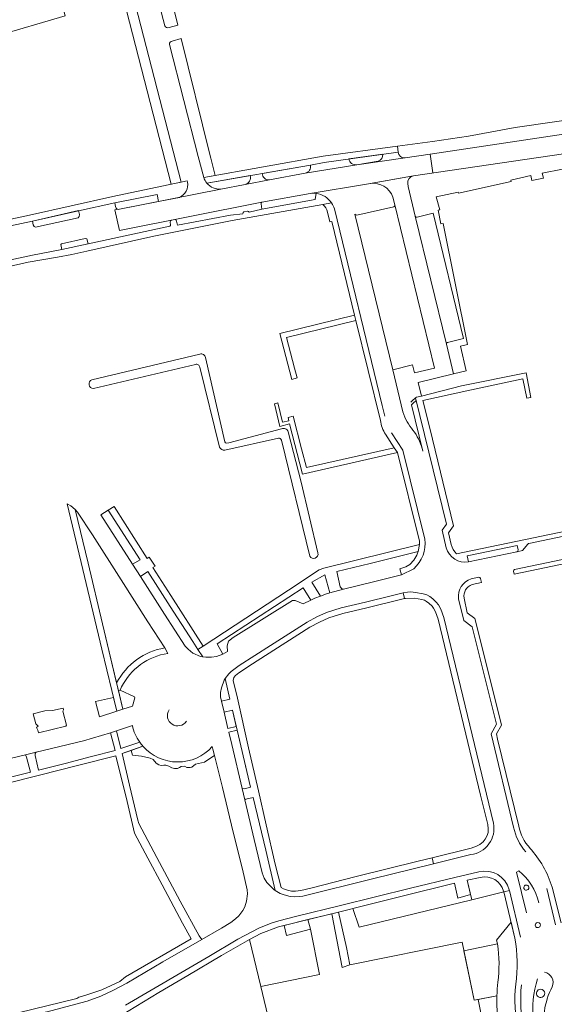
# Model space of a CAD drawing. Header units: metres. Extents: x 209813 to 223847, y 571801 to 587119.
# Tile 460 of 656: x 214120 to 214277, y 580846 to 581135. Entities that reach past the tile are written whole.
import ezdxf

# ---------------------------------------------------------------- set-up
doc = ezdxf.new("R2010")
doc.units = ezdxf.units.M
for name, color, linetype, lineweight in [('B-RO-GR-BEPLANTING_CULTUUR_BOSPLANTSOEN-GV', 8, 'Continuous', 0), ('B-RO-GR-BEPLANTING_CULTUUR_HEESTERS-GV', 8, 'Continuous', 0), ('B-RO-GR-BEPLANTING_CULTUUR_ROOS-GV', 8, 'Continuous', 0), ('B-RO-GR-GROENVOORZIENING-GV', 8, 'Continuous', 0), ('B-RO-GR-HAAG-GV', 8, 'Continuous', 0), ('B-RO-OG-TERREIN_CULTUURSCHEIDING-GV', 8, 'Continuous', 0), ('B-RO-OG-WATER_GREPPEL-GV', 8, 'Continuous', 0), ('B-RO-VH-VERHARDING_HALFVERHARDING-GV', 8, 'Continuous', 0), ('B-RO-VH-VERHARDING_OPEN-GV', 8, 'Continuous', 0), ('B-RO-VH-VERHARDING_STRAATBAKSTEEN-GV', 8, 'Continuous', 0), ('B-RO-VH-VERHARDING_TEGEL-GV', 8, 'Continuous', 0)]:
    doc.layers.add(name, color=color, linetype=linetype, lineweight=lineweight)

msp = doc.modelspace()

# ---------------------------------------------------------------- linework, layer by layer
at = {"layer": 'B-RO-GR-BEPLANTING_CULTUUR_BOSPLANTSOEN-GV', "flags": 128}
msp.add_lwpolyline([(214068.609, 581135.445), (214069.022, 581133.812), (214088.276, 581138.456), (214092.01, 581123.949), (214133.413, 581136.062), (214132.097, 581141.271), (214149.277, 581145.098), (214148.25, 581146.46), (214146.052, 581147.754), (214142.687, 581148.849), (214136.487, 581147.82), (214132.94, 581145.465), (214130.718, 581142.645), (214106.85, 581138.292), (214099.752, 581140.377), (214095.641, 581140.602), (214092.261, 581140.32), (214089.895, 581141.222), (214086.797, 581141.955), (214067.051, 581136.522)], dxfattribs=at)
at = {"layer": 'B-RO-GR-BEPLANTING_CULTUUR_HEESTERS-GV', "flags": 128}
for points in [[(214163.938, 581132.615), (214166.554, 581133.334), (214162.885, 581148.224)], [(214159.084, 581147.056), (214162.664, 581133.125)], [(214164.069, 581127.657), (214172.523, 581094.759), (214174.153, 581088.655), (214177.539, 581089.251), (214176.196, 581094.282), (214175.802, 581095.793), (214167.52, 581129.41), (214164.844, 581128.674)], [(214226.776, 581095.449), (214216.781, 581094.064)], [(214219.115, 581092.361), (214225.398, 581093.374)], [(214205.5, 581092.282), (214191.313, 581089.796)], [(214193.507, 581087.959), (214203.926, 581089.864)], [(214187.741, 581089.171), (214175.055, 581086.948)], [(214179.2, 581085.226), (214186.36, 581086.567)], [(214205.402, 581083.965), (214191.164, 581081.362)], [(214191.237, 581079.32), (214206.887, 581082.119), (214207.219, 581083.971)], [(214190.971, 581080.906), (214191.237, 581079.32)], [(214251.949, 580975.806), (214266.111, 580978.776)], [(214132.941, 580932.37), (214132.862, 580932.824), (214129.717, 580932.162), (214127.491, 580932.051), (214123.978, 580931.168), (214124.825, 580928.243), (214125.45, 580927.525), (214124.97, 580927.179)], [(214125.618, 580925.621), (214133.605, 580927.517), (214133.774, 580927.821), (214132.736, 580932.003), (214132.941, 580932.37)], [(214153.167, 580927.768), (214148.472, 580926.178)], [(214148.472, 580926.178), (214149.74, 580920.988), (214155.318, 580922.878)], [(214156.291, 580921.647), (214152.794, 580920.446), (214153.253, 580919.062), (214155.86, 580918.773), (214158.403, 580918.129), (214159.24, 580917.742), (214160.173, 580916.712), (214160.946, 580916.229), (214161.622, 580916.036), (214162.394, 580916.1), (214163.038, 580916.1), (214163.907, 580915.843), (214164.776, 580915.295), (214165.549, 580915.134), (214166.418, 580915.134), (214166.997, 580915.392), (214167.544, 580915.714), (214168.478, 580915.778), (214169.218, 580915.424), (214170.119, 580915.392), (214170.602, 580915.521), (214171.729, 580916.454), (214174.336, 580917.034), (214176.75, 580918.579), (214177.307, 580918.936), (214176.838, 580920.821)], [(214176.838, 580920.821), (214176.655, 580921.557)], [(214255.402, 580883.121), (214251.51, 580882.355), (214252.907, 580876.61), (214262.306, 580878.894), (214262.257, 580879.097)]]:
    msp.add_lwpolyline(points, dxfattribs=at)
for points in [[(214149.662, 581144.587), (214164.537, 581086.664), (214167.461, 581087.28), (214152.553, 581145.329)], [(214137.205, 581076.807), (214137.515, 581077.212), (214137.623, 581077.732), (214137.362, 581078.946), (214123.828, 581075.788), (214124.063, 581074.735), (214124.293, 581074.228), (214124.734, 581074.072)], [(214179.711, 580948.702), (214181.138, 580949.488), (214180.984, 580951.115), (214181.373, 580952.475), (214182.769, 580953.564), (214200.205, 580964.464), (214201.045, 580964.445), (214203.308, 580963.49), (214205.564, 580964.568), (214203.337, 580968.17), (214178.095, 580951.694)], [(214180.418, 580941.54), (214180.179, 580941.069), (214179.313, 580938.779), (214179.09, 580937.483), (214179.095, 580936.15), (214179.343, 580934.887), (214181.778, 580935.449)], [(214149.547, 580938.126), (214149.092, 580938.016), (214150.415, 580932.535), (214153.216, 580933.465), (214153.902, 580935.857), (214153.807, 580936.2)], [(214142.298, 580934.764), (214143.539, 580930.253), (214148.559, 580931.919), (214147.584, 580936.021)], [(214146.756, 580925.616), (214138.809, 580923.227), (214124.919, 580919.901), (214124.655, 580919.496), (214124.632, 580918.95), (214125.564, 580914.687), (214133.429, 580916.613), (214141.204, 580918.691), (214148.066, 580920.448)], [(214182.39, 580922.141), (214185.443, 580909.273), (214186.107, 580909.195), (214187.87, 580909.684), (214183.944, 580926.43), (214181.513, 580925.828)], [(214111.512, 580912.394), (214111.807, 580911.256), (214123.244, 580914.093), (214122.107, 580918.482), (214121.759, 580919.161), (214114.818, 580917.527)], [(214195.135, 580879.348), (214192.382, 580891.125), (214188.633, 580906.576), (214186.552, 580906.161), (214186.24, 580905.889), (214188.939, 580894.31), (214191.344, 580884.492), (214191.897, 580882.958), (214192.715, 580881.679), (214194.756, 580879.592)]]:
    msp.add_lwpolyline(points, close=True, dxfattribs=at)
at = {"layer": 'B-RO-GR-BEPLANTING_CULTUUR_HEESTERS-GV'}
for points in [[(214162.664, 581133.125, 0.3845737), (214163.938, 581132.615)], [(214164.844, 581128.674, 0.366176), (214164.069, 581127.657)], [(214225.398, 581093.374, 0.333815), (214226.776, 581095.449)], [(214216.781, 581094.064, 0.4069171), (214219.115, 581092.361)], [(214191.313, 581089.796, 0.459171), (214193.507, 581087.959)], [(214203.926, 581089.864, 0.4247194), (214205.5, 581092.282)], [(214175.055, 581086.948, 0.2509852), (214179.2, 581085.226)], [(214186.36, 581086.567, 0.4282944), (214187.741, 581089.171)], [(214207.219, 581083.971, 0.0704468), (214205.402, 581083.965)], [(214191.164, 581081.362, 0.382149), (214190.971, 581080.906)], [(214124.97, 580927.179, -0.1052152), (214125.618, 580925.621)], [(214155.318, 580922.878, -0.1007532), (214153.167, 580927.768)], [(214176.655, 580921.557, -0.4476531), (214156.291, 580921.647)], [(214269.69, 580880.178, 2.4144743), (214268.93, 580879.418)], [(214271.905, 580869.811, 1.6891132), (214273.079, 580869.174)], [(214273.107, 580850.359, 2.4149548), (214274.324, 580849.142)]]:
    msp.add_lwpolyline(points, format="xyb", dxfattribs=at)
at = {"layer": 'B-RO-GR-BEPLANTING_CULTUUR_ROOS-GV', "flags": 128}
msp.add_lwpolyline([(214132.309, 581069.181), (214132.107, 581068.99), (214132.42, 581067.454), (214140.156, 581069.172), (214139.83, 581070.644), (214139.322, 581070.705)], close=True, dxfattribs=at)
at = {"layer": 'B-RO-GR-GROENVOORZIENING-GV', "flags": 128}
for points in [[(214162.477, 580948.727), (214163.554, 580948.927), (214162.7, 580950.536)], [(214148.548, 580940.27), (214149.092, 580938.016)], [(214149.092, 580938.016), (214149.547, 580938.126)], [(214260.298, 580848.42), (214254.739, 580847.309), (214259.18, 580825.062), (214264.458, 580826.188)]]:
    msp.add_lwpolyline(points, dxfattribs=at)
for points in [[(214183.693, 580927.5), (214182.579, 580932.253), (214180.129, 580931.648), (214181.259, 580926.897)], [(214213.742, 580872.956), (214211.748, 580872.485), (214214.847, 580856.734), (214217.067, 580857.486), (214216.039, 580862.583)]]:
    msp.add_lwpolyline(points, close=True, dxfattribs=at)
at = {"layer": 'B-RO-GR-HAAG-GV'}
for points in [[(214162.7, 580950.536, 0.2326828), (214148.548, 580940.27)], [(214149.547, 580938.126, -0.2412525), (214162.477, 580948.727)]]:
    msp.add_lwpolyline(points, format="xyb", dxfattribs=at)
at = {"layer": 'B-RO-GR-HAAG-GV', "flags": 128}
msp.add_lwpolyline([(214148.548, 580940.27), (214149.092, 580938.016), (214149.547, 580938.126)], dxfattribs=at)
at = {"layer": 'B-RO-OG-TERREIN_CULTUURSCHEIDING-GV', "flags": 128}
for points in [[(214162.7, 580950.536), (214157.757, 580958.192), (214149.906, 580970.515), (214141.444, 580983.749), (214137.072, 580990.422), (214136.325, 580991.132), (214140.134, 580975.413), (214144.363, 580957.615), (214148.548, 580940.27)], [(214237.163, 580978.854), (214223.052, 580975.285), (214213.292, 580972.933), (214214.25, 580968.485), (214214.376, 580968.269), (214214.641, 580968.004), (214214.857, 580967.877), (214215.227, 580967.773), (214224.382, 580970.072), (214232.209, 580971.946)], [(214232.209, 580971.946), (214231.77, 580973.71), (214233.558, 580974.289), (214234.705, 580975.036)], [(214265.546, 580865.364), (214264.425, 580870.045), (214260.153, 580864.718), (214260.463, 580863.645)], [(214260.463, 580863.645), (214250.579, 580861.567), (214253.643, 580847.09), (214260.298, 580848.42)]]:
    msp.add_lwpolyline(points, dxfattribs=at)
for points in [[(214143.902, 580989.59), (214153.252, 580975.083), (214155.471, 580976.422), (214146.027, 580990.95)], [(214172.437, 580950.057), (214170.912, 580952.369), (214164.276, 580962.677), (214157.718, 580972.986), (214155.528, 580971.504), (214162.636, 580960.486), (214168.657, 580951.09), (214169.525, 580950.128), (214170.952, 580949.016), (214173.165, 580948.049), (214173.835, 580947.937)], [(214152.794, 580920.446), (214150.127, 580919.53), (214152.364, 580910.256), (214154.771, 580899.93), (214155.079, 580899.016), (214160.354, 580888.982), (214167.254, 580876.16), (214172.757, 580866.063), (214173.625, 580864.984), (214179.364, 580868.25), (214182.074, 580869.951), (214183.479, 580871.023), (214184.453, 580871.916), (214185.64, 580873.445), (214186.207, 580874.539), (214186.669, 580876.205), (214186.951, 580878.353), (214186.909, 580879.469), (214185.511, 580885.623), (214182.747, 580896.481), (214179.629, 580909.599), (214177.307, 580918.936), (214175.366, 580917.646), (214174.336, 580917.034), (214171.729, 580916.454), (214170.602, 580915.521), (214170.119, 580915.392), (214169.218, 580915.424), (214168.478, 580915.778), (214167.544, 580915.714), (214166.997, 580915.392), (214166.418, 580915.134), (214165.549, 580915.134), (214164.776, 580915.295), (214163.907, 580915.843), (214163.038, 580916.1), (214162.394, 580916.1), (214161.622, 580916.036), (214160.946, 580916.229), (214160.173, 580916.712), (214159.24, 580917.742), (214158.403, 580918.129), (214155.86, 580918.773), (214153.253, 580919.062)], [(214219.808, 580868.566), (214252.907, 580876.61), (214252.531, 580878.156), (214248.843, 580877.115), (214247.827, 580881.484), (214232.439, 580877.696), (214217.989, 580874.044)], [(214205.5, 580867.939), (214204.772, 580870.815), (214197.728, 580869.04), (214198.458, 580866.156)]]:
    msp.add_lwpolyline(points, close=True, dxfattribs=at)
at = {"layer": 'B-RO-OG-TERREIN_CULTUURSCHEIDING-GV'}
for points in [[(214234.705, 580975.036, 0.1391488), (214237.163, 580978.854)], [(214163.941, 580932.313, 0.9910906), (214169.041, 580929.014)], [(214265.796, 580851.784, 0.0759928), (214265.546, 580865.364)], [(214260.463, 580863.645, -0.0713687), (214260.54, 580852.394)], [(214260.298, 580848.42, -0.018173), (214260.54, 580852.394)], [(214260.298, 580848.42, 0.1050266), (214264.458, 580826.188)]]:
    msp.add_lwpolyline(points, format="xyb", dxfattribs=at)
at = {"layer": 'B-RO-OG-WATER_GREPPEL-GV', "flags": 128}
for points in [[(214172.976, 581036.751), (214141.282, 581029.212)], [(214180.369, 581011.043), (214174.67, 581035.76)], [(214141.706, 581026.684), (214171.701, 581033.765)], [(214172.96, 581032.975), (214178.803, 581009.446)], [(214196.948, 581014.797), (214181.491, 581010.729), (214180.921, 581010.599)], [(214180.357, 581008.586), (214196.081, 581012.078)], [(214207.701, 580978.416), (214202.781, 580999.168), (214198.953, 581013.995)], [(214196.954, 581011.559), (214205.307, 580977.47)]]:
    msp.add_lwpolyline(points, dxfattribs=at)
at = {"layer": 'B-RO-OG-WATER_GREPPEL-GV'}
for points in [[(214174.67, 581035.76, 0.5004942), (214172.976, 581036.751)], [(214171.701, 581033.765, -0.4751901), (214172.96, 581032.975)], [(214141.282, 581029.212, 0.8313232), (214141.706, 581026.684)], [(214198.953, 581013.995, 0.4481901), (214196.948, 581014.797)], [(214196.081, 581012.078, -0.3846618), (214196.954, 581011.559)], [(214178.803, 581009.446, 0.3403676), (214180.357, 581008.586)], [(214180.921, 581010.599, -0.3456741), (214180.369, 581011.043)], [(214205.307, 580977.47, 0.8606616), (214207.708, 580978.391)]]:
    msp.add_lwpolyline(points, format="xyb", dxfattribs=at)
at = {"layer": 'B-RO-VH-VERHARDING_HALFVERHARDING-GV', "flags": 128}
msp.add_lwpolyline([(214211.212, 580966.663), (214209.704, 580972.004), (214205.876, 580969.837), (214208.488, 580965.752), (214210.215, 580966.379)], close=True, dxfattribs=at)
at = {"layer": 'B-RO-VH-VERHARDING_OPEN-GV', "flags": 128}
for points in [[(214235.741, 581089.144), (214223.053, 581086.861)], [(214229.745, 581082.877), (214230.3, 581080.585)], [(214229.958, 581080.045), (214219.137, 581077.571)], [(214235.505, 581033.611), (214236.086, 581031.24), (214241.901, 581032.671), (214230.3, 581080.585)], [(214218.582, 581077.903), (214229.654, 581032.166)], [(214236.274, 581077.276), (214245.423, 581039.678)], [(214236.391, 581023.913), (214236.67, 581024.111), (214238.126, 581024.454), (214237.149, 581028.433), (214247.55, 581030.937), (214245.423, 581039.678)], [(214235.505, 581033.611), (214229.654, 581032.166), (214232.679, 581019.798), (214232.94, 581019.001)], [(214190.868, 580851.156), (214195.483, 580831.911), (214183.09, 580828.546), (214193.455, 580778.268), (214203.562, 580781.087), (214209.471, 580783.042), (214233.563, 580789.985), (214235.71, 580789.398), (214229.84, 580818.801), (214259.18, 580825.062), (214254.739, 580847.309), (214253.643, 580847.09), (214250.03, 580864.163), (214217.067, 580857.486), (214214.847, 580856.734), (214211.748, 580872.485), (214204.772, 580870.815), (214205.5, 580867.939)]]:
    msp.add_lwpolyline(points, dxfattribs=at)
at = {"layer": 'B-RO-VH-VERHARDING_OPEN-GV'}
for points in [[(214223.053, 581086.861, -0.3505243), (214229.745, 581082.877)], [(214230.3, 581080.585, -0.4079657), (214229.958, 581080.045)], [(214219.137, 581077.571, -0.4081276), (214218.582, 581077.903)], [(214235.031, 581022.689, -0.0479363), (214236.391, 581023.913)]]:
    msp.add_lwpolyline(points, format="xyb", dxfattribs=at)
at = {"layer": 'B-RO-VH-VERHARDING_OPEN-GV', "flags": 128}
msp.add_lwpolyline([(214190.868, 580851.156), (214208.165, 580854.617), (214205.5, 580867.939), (214198.458, 580866.156), (214197.728, 580869.04), (214196.111, 580868.614), (214190.913, 580866.711), (214187.555, 580864.97)], close=True, dxfattribs=at)
at = {"layer": 'B-RO-VH-VERHARDING_STRAATBAKSTEEN-GV', "flags": 128}
for points in [[(214372.705, 581118.949), (214361.624, 581116.672), (214356.705, 581115.802), (214356.417, 581117.198), (214352.443, 581116.38), (214341.601, 581114.623), (214341.761, 581113.664), (214335.751, 581112.856), (214326.395, 581111.472), (214326.271, 581112.227), (214322.587, 581111.624), (214299.676, 581108.171), (214265.687, 581103.259), (214251.937, 581100.771), (214241.33, 581099.166), (214231.025, 581097.774), (214231.232, 581096.067)], [(214233.319, 581094.355), (214240.686, 581095.475), (214341.291, 581110.58)], [(214327.239, 581102.52), (214235.741, 581089.144)], [(214240.686, 581095.475), (214241.488, 581089.987)], [(214233.319, 581094.355), (214219.115, 581092.361), (214203.926, 581089.864), (214193.507, 581087.959), (214179.2, 581085.226), (214149.416, 581079.292), (214149.124, 581079.259), (214148.839, 581079.331), (214148.027, 581079.163), (214149.418, 581073.061), (214191.248, 581081.39), (214205.402, 581083.965), (214221.931, 581086.669), (214222.577, 581086.775), (214235.741, 581089.144)], [(214245.423, 581039.678), (214247.55, 581030.937), (214251.282, 581031.835), (214249.545, 581039.123), (214251.645, 581039.623), (214244.456, 581075.095), (214243.84, 581074.97), (214243.003, 581079), (214243.476, 581079.128), (214242.446, 581082.93), (214248.882, 581084.341), (214248.948, 581084.04), (214264.438, 581087.444), (214264.346, 581087.865), (214270.235, 581089.159), (214270.557, 581087.694), (214273.937, 581088.437), (214273.615, 581089.902), (214279.561, 581091.022)], [(214234.077, 581086.879), (214234.166, 581086.003), (214236.274, 581077.276)], [(214236.817, 581076.957), (214241.593, 581078.123), (214250.447, 581041.324), (214245.73, 581040.173)], [(214236.577, 581023.155), (214236.391, 581023.913)], [(214238.553, 581008.309), (214235.227, 581021.889)], [(214266.713, 580885.057), (214266.022, 580884.745), (214268.98, 580872.775)]]:
    msp.add_lwpolyline(points, dxfattribs=at)
at = {"layer": 'B-RO-VH-VERHARDING_STRAATBAKSTEEN-GV'}
for points in [[(214231.232, 581096.067, 0.4103483), (214233.319, 581094.355)], [(214235.741, 581089.144, 0.3887789), (214234.077, 581086.879)], [(214236.274, 581077.276, 0.4118117), (214236.817, 581076.957)], [(214245.73, 581040.173, 0.3798145), (214245.423, 581039.678)], [(214235.227, 581021.889, -0.0489283), (214236.577, 581023.155)], [(214232.94, 581019.001, 0.0902602), (214236.11, 581013.839)], [(214236.11, 581013.839, -0.0798256), (214238.553, 581008.309)], [(214272.599, 580875.721, 0.1764725), (214266.713, 580885.057)], [(214269.69, 580880.178, -0.4144743), (214268.93, 580879.418)], [(214271.905, 580869.811, -0.5882544), (214273.079, 580869.174)], [(214272.226, 580853.417, 0.1979386), (214274.446, 580829.187)], [(214276.495, 580851.058, 0.5052802), (214274.28, 580855.304)], [(214273.107, 580850.359, -0.4133114), (214274.324, 580849.142)], [(214274.19, 580836.449, -0.1520145), (214276.495, 580851.058)]]:
    msp.add_lwpolyline(points, format="xyb", dxfattribs=at)
at = {"layer": 'B-RO-VH-VERHARDING_TEGEL-GV', "flags": 128}
for points in [[(214231.232, 581096.067), (214231.025, 581097.774), (214209.265, 581094.834), (214174.153, 581088.655)], [(214175.055, 581086.948), (214205.5, 581092.282), (214209.487, 581093.053), (214231.232, 581096.067)], [(214169.392, 581087.289), (214169.298, 581087.657), (214147.392, 581083.053), (214122.966, 581077.598), (214117.437, 581076.401)], [(214207.219, 581083.971), (214206.887, 581082.119), (214191.237, 581079.32), (214187.445, 581078.413)], [(214069.218, 581064.224), (214123.828, 581075.788), (214137.383, 581078.841), (214148.028, 581081.162)], [(214160.855, 581081.567), (214160.455, 581083.581), (214148.028, 581081.162), (214148.224, 581080.079)], [(214148.839, 581079.331), (214149.124, 581079.259), (214149.416, 581079.292), (214160.855, 581081.567)], [(214160.855, 581081.567), (214166.979, 581082.785)], [(214211.721, 581081.148), (214209.181, 581080.696)], [(214108.599, 581060.622), (214122.575, 581063.745), (214131.163, 581065.213), (214135.336, 581066.023), (214139.775, 581066.961), (214159.508, 581071.381), (214182.513, 581075.947), (214209.181, 581080.696)], [(214186.974, 581078.715), (214185.938, 581078.55)], [(214210.468, 581078.444), (214211.175, 581075.598), (214211.75, 581075.737), (214218.471, 581048.252)], [(214227.314, 581018.57), (214226.556, 581021.738), (214212.536, 581079.413)], [(214164.275, 581075.551), (214164.414, 581074.702)], [(214165.648, 581076.289), (214164.62, 581076.084)], [(214185.606, 581077.99), (214182.05, 581077.519), (214166.395, 581074.579), (214166.175, 581075.799)], [(214164.166, 581074.357), (214140.156, 581069.172), (214132.42, 581067.454), (214123.847, 581065.81), (214112.737, 581063.476), (214100.917, 581060.886), (214091.559, 581058.817), (214083.264, 581057.045), (214076.112, 581055.495), (214067.564, 581053.544), (214053.357, 581050.572), (214043.526, 581048.562), (214034.153, 581046.606), (214023.843, 581044.29), (214009.204, 581040.502), (213999.771, 581037.83)], [(214218.859, 581046.666), (214226.038, 581017.308)], [(214246.855, 580980.855), (214246.083, 580984.344), (214247.501, 580986.383), (214240.548, 581015.002), (214238.497, 581023.145), (214251.439, 581025.97), (214267.899, 581029.47), (214269.037, 581023.813), (214270.296, 581024.067), (214268.848, 581031.248), (214249.845, 581027.416), (214238.126, 581024.454), (214236.67, 581024.111), (214236.391, 581023.913), (214245.457, 580986.9), (214244.169, 580985.048), (214245.409, 580979.915)], [(214230.051, 581009.284), (214204.349, 581003.516), (214202.891, 581009.004), (214200.437, 581018.528), (214198.913, 581018.157), (214199.148, 581017.202), (214197.274, 581016.749), (214195.952, 581022.424), (214194.962, 581022.19), (214196.53, 581015.574), (214199.382, 581016.286), (214203.15, 581001.58), (214231.08, 581007.918)], [(214227.567, 581013.24), (214230.051, 581009.284), (214231.08, 581007.918), (214237.461, 580982.285)], [(214239.149, 580982.492), (214232.627, 581008.533), (214229.291, 581013.704)], [(214317.23, 580987.633), (214315.783, 580992.139), (214248.432, 580978.163)], [(214266.111, 580978.776), (214267.759, 580979.116), (214269.369, 580981.023), (214269.524, 580981.139), (214269.699, 580981.221), (214306.13, 580988.807)], [(214265.381, 580972.133), (214310.943, 580981.637), (214312.878, 580981.866), (214314.708, 580981.811), (214319.982, 580978.576), (214330.326, 580980.695), (214330.262, 580980.993), (214340.117, 580983.045)], [(214314.549, 580983.091), (214312.409, 580983.053), (214310.144, 580982.839), (214265.482, 580973.545)], [(214237.514, 580980.899), (214209.446, 580973.894), (214208.063, 580973.469), (214198.998, 580967.449), (214173.94, 580951.048)], [(214237.514, 580980.899), (214237.163, 580978.854)], [(214251.949, 580975.806), (214251.529, 580977.539), (214266.226, 580980.623), (214266.519, 580979.297)], [(214172.437, 580950.057), (214173.835, 580947.937), (214174.792, 580947.776), (214176.379, 580947.77), (214177.876, 580948.018), (214179.711, 580948.702), (214178.095, 580951.694), (214203.337, 580968.17), (214205.564, 580964.568), (214206.78, 580965.12), (214208.488, 580965.752), (214205.876, 580969.837), (214209.704, 580972.004), (214211.212, 580966.663), (214215.227, 580967.773), (214214.857, 580967.877), (214214.544, 580968.083), (214214.376, 580968.269), (214214.25, 580968.485), (214213.292, 580972.933), (214223.052, 580975.285), (214237.163, 580978.854)], [(214234.705, 580975.036), (214233.558, 580974.289), (214231.77, 580973.71), (214232.209, 580971.946), (214235.83, 580973.76)], [(214254.935, 580971.268), (214252.701, 580970.766)], [(214265.168, 580973.081), (214265.381, 580972.133)], [(214252.967, 580969.134), (214255.708, 580969.739), (214255.436, 580970.946)], [(214232.779, 580966.666), (214229.252, 580965.863), (214221.654, 580963.965), (214214.537, 580962.283), (214210.239, 580960.906), (214207.387, 580959.612), (214204.499, 580958.087), (214193.735, 580951.248), (214184.541, 580945.417), (214182.174, 580943.655), (214181.466, 580942.941), (214180.418, 580941.54), (214181.778, 580935.449), (214179.343, 580934.887), (214180.129, 580931.648), (214182.579, 580932.253), (214187.87, 580909.684), (214186.107, 580909.195), (214185.443, 580909.273), (214186.24, 580905.889), (214186.552, 580906.161), (214188.633, 580906.576), (214192.382, 580891.125), (214195.135, 580879.348), (214196.576, 580878.47), (214197.81, 580878.005), (214199.526, 580877.593), (214200.721, 580877.472), (214202.218, 580877.516), (214203.234, 580877.673), (214223.694, 580882.764), (214241.663, 580887.173)], [(214259.236, 580899.058), (214244.657, 580959.419), (214243.795, 580961.876), (214243.079, 580963.142), (214242.478, 580963.914), (214241.408, 580964.912), (214240.529, 580965.608), (214239.65, 580966.099), (214238.608, 580966.412), (214236.371, 580966.796), (214234.986, 580966.968), (214233.983, 580966.913), (214232.779, 580966.666), (214233.121, 580965.005)], [(214241.249, 580888.902), (214237.131, 580887.914), (214218.954, 580883.43), (214205.585, 580880.045), (214202.655, 580879.334), (214201.107, 580879.111), (214199.964, 580879.157), (214198.756, 580879.381), (214197.624, 580879.782), (214196.849, 580880.16), (214195.155, 580887.023), (214192.515, 580898.644), (214190.199, 580908.615), (214187.312, 580921.213), (214184.019, 580935.808), (214182.834, 580940.927), (214182.937, 580941.834), (214183.468, 580942.416), (214184.407, 580943.251), (214188.485, 580945.86), (214194.723, 580949.862), (214205.343, 580956.609), (214208.138, 580958.086), (214210.864, 580959.322), (214214.981, 580960.641), (214222.025, 580962.306), (214231.961, 580964.761), (214233.121, 580965.005)], [(214233.121, 580965.005), (214233.409, 580965.066), (214236.105, 580965.117), (214238.208, 580964.757), (214238.983, 580964.524), (214239.58, 580964.191), (214240.303, 580963.618), (214241.22, 580962.763), (214241.658, 580962.2), (214242.242, 580961.169), (214243.026, 580958.933), (214255.497, 580907.308), (214257.63, 580898.732), (214257.75, 580897.463), (214257.666, 580896.383), (214257.429, 580895.481), (214256.861, 580894.398), (214256.243, 580893.596), (214255.306, 580892.868), (214254.318, 580892.355), (214252.67, 580891.739), (214241.249, 580888.902), (214241.663, 580887.173), (214252.58, 580889.852)], [(214248.995, 580964.986), (214250.577, 580958.547), (214253.039, 580956.707), (214260.193, 580928.105), (214258.575, 580925.332), (214265.183, 580897.888)], [(214266.752, 580898.201), (214260.43, 580923.71), (214260.119, 580925.296), (214261.619, 580927.867), (214257.988, 580942.43), (214253.8, 580959.137), (214251.579, 580960.797), (214250.658, 580965.145)], [(214155.318, 580922.878), (214149.74, 580920.988), (214148.472, 580926.178), (214146.756, 580925.616), (214148.066, 580920.448), (214141.204, 580918.691), (214133.429, 580916.613), (214125.564, 580914.687), (214124.632, 580918.95), (214124.655, 580919.496), (214124.919, 580919.901), (214121.759, 580919.161), (214122.107, 580918.482), (214123.244, 580914.093), (214111.807, 580911.256)], [(214173.625, 580864.984), (214172.757, 580866.063), (214167.254, 580876.16), (214160.354, 580888.982), (214155.079, 580899.016), (214154.771, 580899.93), (214152.364, 580910.256), (214150.127, 580919.53), (214156.291, 580921.647)], [(214116.16, 580910.723), (214125.889, 580913.191), (214137.013, 580915.994), (214148.339, 580918.9), (214151.649, 580905.402), (214153.822, 580896.179), (214157.752, 580888.819), (214161.899, 580881.026), (214167.942, 580869.737), (214170.4, 580865.1), (214151.185, 580853.932), (214149.439, 580852.603), (214144.18, 580850.143), (214139.172, 580848.47), (214137.396, 580848.019), (214136.839, 580847.597), (214119.6, 580843.434)], [(214269.938, 580891.772), (214269.91, 580891.804)], [(214254.977, 580884.767), (214247.882, 580883.16), (214234.918, 580879.993), (214214.331, 580874.914), (214201.481, 580871.748), (214196.205, 580870.455), (214193.935, 580869.772), (214190.335, 580868.271), (214184.14, 580865.006), (214175.616, 580859.967), (214167.371, 580855.118), (214151.158, 580845.69)], [(214149.673, 580842.572), (214160.944, 580849.351), (214169.444, 580854.391), (214179.31, 580860.198), (214187.555, 580864.97), (214190.913, 580866.711), (214196.111, 580868.614), (214206.462, 580871.236), (214213.742, 580872.956), (214221.455, 580874.932), (214232.439, 580877.696), (214247.827, 580881.484), (214248.843, 580877.115), (214252.531, 580878.156), (214251.51, 580882.355), (214255.402, 580883.121)], [(214262.257, 580879.097), (214262.306, 580878.894), (214263.96, 580879.29), (214263.912, 580879.492)], [(214262.306, 580878.894), (214265.546, 580865.364)], [(214267.221, 580865.656), (214263.96, 580879.29)], [(214274.937, 580879.901), (214277.509, 580869.238)], [(214279.189, 580869.828), (214276.492, 580880.276)], [(214113.354, 580840.144), (214129.197, 580843.983), (214139.839, 580846.81), (214143.858, 580848.312), (214147.432, 580849.941), (214151.574, 580852.092), (214162.15, 580858.398), (214173.625, 580864.984)]]:
    msp.add_lwpolyline(points, dxfattribs=at)
at = {"layer": 'B-RO-VH-VERHARDING_TEGEL-GV'}
for points in [[(214166.979, 581082.785, 0.3441134), (214169.392, 581087.289)], [(214174.153, 581088.655, 0.1068204), (214175.055, 581086.948)], [(214211.721, 581081.148, 0.2128819), (214207.219, 581083.971)], [(214212.536, 581079.413, 0.0693329), (214211.721, 581081.148)], [(214148.224, 581080.079, 0.2208101), (214148.839, 581079.331)], [(214185.938, 581078.55, 0.3166609), (214185.606, 581077.99)], [(214187.445, 581078.413, 0.4283731), (214186.974, 581078.715)], [(214209.181, 581080.696, -0.1754495), (214210.468, 581078.444)], [(214164.62, 581076.084, 0.3988802), (214164.275, 581075.551)], [(214166.175, 581075.799, 0.3316206), (214165.648, 581076.289)], [(214164.414, 581074.702, -0.4232561), (214164.166, 581074.357)], [(214226.038, 581017.308, 0.108427), (214227.567, 581013.24)], [(214235.83, 580973.76, 0.2473037), (214239.149, 580982.492)], [(214237.461, 580982.285, -0.0338611), (214237.514, 580980.899)], [(214245.409, 580979.915, 0.3822416), (214251.949, 580975.806)], [(214248.432, 580978.163, -0.1557348), (214246.855, 580980.855)], [(214266.519, 580979.297, -0.3558801), (214266.111, 580978.776)], [(214255.436, 580970.946, 0.3241529), (214254.935, 580971.268)], [(214265.482, 580973.545, 0.331681), (214265.168, 580973.081)], [(214252.701, 580970.766, 0.3649825), (214248.995, 580964.986)], [(214250.658, 580965.145, -0.3591857), (214252.967, 580969.134)], [(214156.291, 580921.647, -0.035331), (214155.318, 580922.878)], [(214252.58, 580889.852, 0.4424191), (214259.236, 580899.058)], [(214265.183, 580897.888, 0.1331617), (214268.738, 580890.714)], [(214269.91, 580891.804, -0.132585), (214266.752, 580898.201)], [(214276.492, 580880.276, 0.1135836), (214269.938, 580891.772)], [(214263.912, 580879.492, 0.4136869), (214254.977, 580884.767)], [(214255.402, 580883.121, -0.4121322), (214262.257, 580879.097)], [(214265.796, 580851.784, 0.1375546), (214270.49, 580825.669)], [(214272.019, 580826.409, -0.1377402), (214267.488, 580851.623)]]:
    msp.add_lwpolyline(points, format="xyb", dxfattribs=at)
at = {"layer": 'B-RO-VH-VERHARDING_TEGEL-GV', "flags": 128}
for points in [[(214200.82, 581032.638), (214198.485, 581041.64), (214218.859, 581046.666), (214218.471, 581048.252), (214196.49, 581042.829), (214199.984, 581029.358), (214201.564, 581029.768)], [(214133.964, 580992.843), (214144.217, 580950.185), (214148.559, 580931.919), (214150.415, 580932.535), (214144.363, 580957.615), (214140.134, 580975.413), (214136.325, 580991.132), (214135.083, 580992.191)], [(214155.528, 580971.504), (214157.718, 580972.986), (214164.276, 580962.677), (214170.912, 580952.369), (214172.437, 580950.057), (214173.94, 580951.048), (214164.504, 580965.929), (214159.217, 580974.105), (214159.857, 580974.515), (214158.15, 580977.174), (214157.508, 580976.761), (214147.781, 580992.063), (214146.027, 580990.95), (214155.471, 580976.422), (214153.252, 580975.083)]]:
    msp.add_lwpolyline(points, close=True, dxfattribs=at)

doc.saveas('drawing.dxf')
